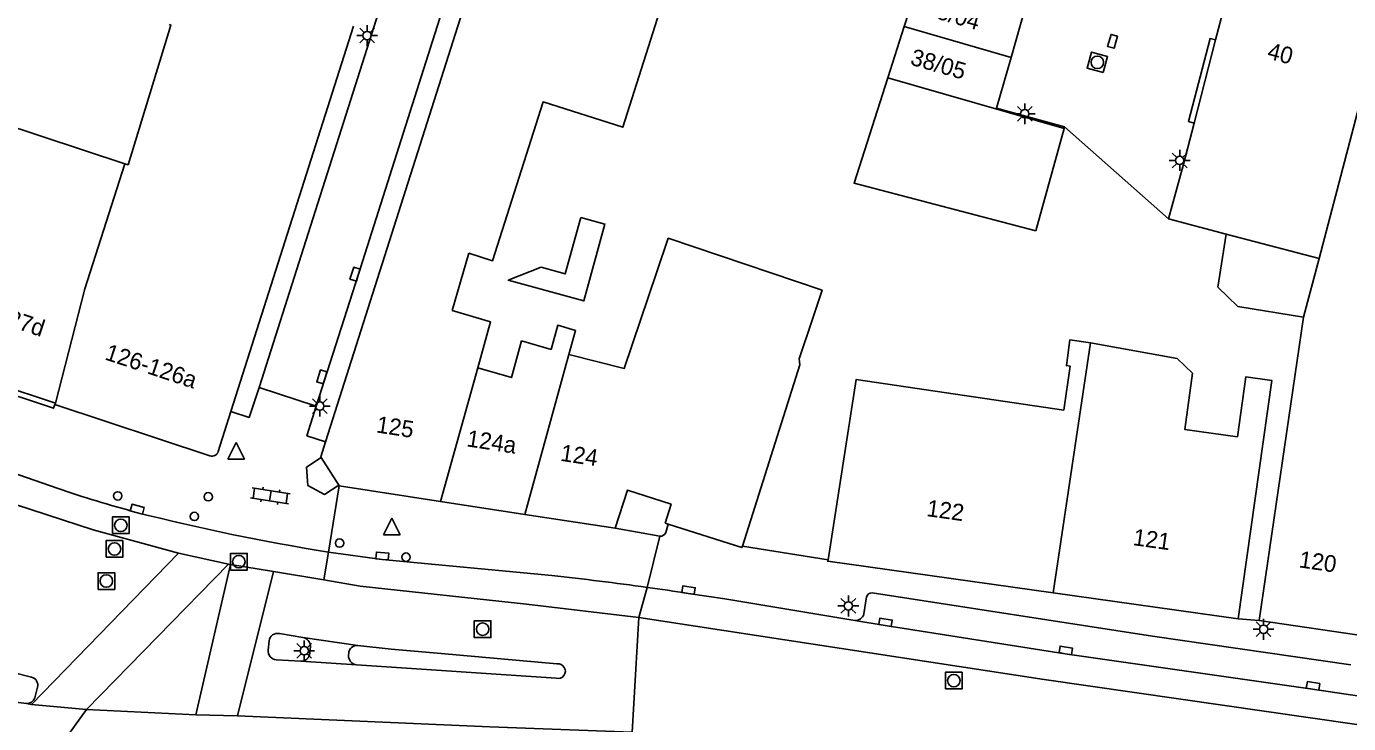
# Model space of a CAD drawing. Extents: x 132998 to 136004, y 396998 to 398512.
# Drawn here: x 133506.6 to 133585.9, y 397618.4 to 397660.2 of the extents above; entities that cross this region are included whole.
import ezdxf

# ---------------------------------------------------------------- set-up
doc = ezdxf.new("R2010")
doc.units = 0
for name, color, linetype in [('gg-afsc-hekwerk', 7, 'Continuous'), ('gg-afsc-muur', 7, 'Continuous'), ('gg-anno-huisnummerreeks BGT', 7, 'Continuous'), ('gg-bbg-bijgebouw', 7, 'Continuous'), ('gg-bbg-gedigitaliseerde bebouwing', 7, 'Continuous'), ('gg-bbg-gedigitaliseerde bijgebouw', 7, 'Continuous'), ('gg-bbg-hoofdgebouw', 7, 'Continuous'), ('gg-bbg-luifel en loopbrug', 7, 'Continuous'), ('gg-bbg-onder overbouw', 7, 'Continuous'), ('gg-bbg-pand overbouw', 7, 'Continuous'), ('gg-bbg-tussenscheiding', 7, 'Continuous'), ('gg-knt-trap', 7, 'Continuous'), ('gg-knt-verharding', 7, 'Continuous'), ('gg-knt-verharding nz', 7, 'Continuous'), ('gt-grn-weggrens', 7, 'Continuous'), ('gt-symb-drukknoppaal', 7, 'Continuous'), ('gt-symb-klinker verharding', 7, 'Continuous'), ('gt-symb-kolk', 7, 'Continuous'), ('gt-symb-lichtmast', 7, 'Continuous'), ('gt-symb-rioolschacht', 7, 'Continuous'), ('gt-symb-verkeersregelinstallatiepaal', 7, 'Continuous'), ('gt-symb-waterafsluiter', 7, 'Continuous')]:
    doc.layers.add(name, color=color, linetype=linetype)

# ---------------------------------------------------------------- blocks, each defined once
blk = doc.blocks.new('gt0-LMAST')
at = {"layer": 'gt-symb-lichtmast'}
for p, q in [((-0.182, 0.173), (-0.447, 0.438)), ((-0.005, 0.246), (-0.005, 0.621)), ((0.172, 0.173), (0.437, 0.438)), ((-0.255, -0.004), (-0.63, -0.004)), ((-0.182, -0.181), (-0.447, -0.446)), ((-0.005, -0.254), (-0.005, -0.629)), ((0.437, -0.446), (0.172, -0.181)), ((0.245, -0.004), (0.62, -0.004))]:
    blk.add_line(p, q, dxfattribs=at)
blk.add_circle((-0.005, -0.004), 0.25, dxfattribs=at)
blk = doc.blocks.new('gt0-KOLK')
at = {"layer": 'gt-symb-kolk'}
blk.add_lwpolyline([(0, 0), (0.375, 0), (0.375, 0.4), (-0.375, 0.4), (-0.375, 0), (0, 0)], dxfattribs=at)
blk = doc.blocks.new('gt0-WAFSL')
at = {"layer": 'gt-symb-waterafsluiter'}
for p, q in [((-0.5, -0.333), (0, 0.667)), ((0, 0.667), (0.5, -0.333)), ((0.5, -0.333), (-0.5, -0.333))]:
    blk.add_line(p, q, dxfattribs=at)
blk = doc.blocks.new('gt0-DPAAL')
at = {"layer": 'gt-symb-drukknoppaal'}
blk.add_circle((0, 0), 0.25, dxfattribs=at)
blk = doc.blocks.new('gt0-VIPAAL')
at = {"layer": 'gt-symb-verkeersregelinstallatiepaal'}
blk.add_circle((0, 0), 0.25, dxfattribs=at)
blk = doc.blocks.new('gt0-KL1')
at = {"layer": 'gt-symb-klinker verharding'}
for p, q in [((-1.15, 0.3), (1.15, 0.3)), ((-1, -0.3), (-1, 0.3)), ((-0.5, 0.3), (-0.5, 0.45)), ((0, -0.3), (0, 0.3)), ((0.5, 0.3), (0.5, 0.45)), ((1, -0.3), (1, 0.3)), ((-1.15, -0.3), (1.15, -0.3)), ((-0.5, -0.45), (-0.5, -0.3)), ((0.5, -0.45), (0.5, -0.3))]:
    blk.add_line(p, q, dxfattribs=at)
blk = doc.blocks.new('gt0-RS')
at = {"layer": 'gt-symb-rioolschacht'}
blk.add_lwpolyline([(-0.5, -0.5), (0.5, -0.5), (0.5, 0.5), (-0.5, 0.5)], close=True, dxfattribs=at)
blk.add_circle((0, 0), 0.375, dxfattribs=at)

msp = doc.modelspace()

# ---------------------------------------------------------------- linework, layer by layer
at = {"layer": 'gg-afsc-hekwerk'}
msp.add_line((133549.558, 397629.037), (133554.684, 397628.229), dxfattribs=at)
at = {"layer": 'gg-afsc-muur'}
msp.add_line((133575.092, 397648.647), (133568.861, 397654.166), dxfattribs=at)
at = {"layer": 'gg-bbg-bijgebouw'}
for p, q in [((133565.655, 397658.326), (133566.483, 397661.221)), ((133567.149, 397647.938), (133568.834, 397654.069)), ((133568.834, 397654.069), (133568.861, 397654.166))]:
    msp.add_line(p, q, dxfattribs=at)
msp.add_lwpolyline([(133568.861, 397654.166), (133564.786, 397655.288), (133565.655, 397658.326)], dxfattribs=at)
at = {"layer": 'gg-bbg-gedigitaliseerde bebouwing'}
for p, q in [((133575.092, 397648.647), (133578.555, 397647.734)), ((133532.161, 397643.156), (133533.159, 397646.59)), ((133580.53, 397624.58), (133583.174, 397642.76))]:
    msp.add_line(p, q, dxfattribs=at)
for points in [[(133542.763, 397666.073), (133545.84, 397665.036), (133542.381, 397654.139), (133537.609, 397655.654), (133534.587, 397646.137), (133533.159, 397646.59)], [(133553.709, 397642.525), (133554.333, 397644.372), (133545.113, 397647.487), (133544.436, 397645.481)], [(133539.158, 397640.521), (133542.476, 397639.686), (133544.436, 397645.481)], [(133533.695, 397639.726), (133534.467, 397642.491), (133532.161, 397643.156)], [(133539.158, 397640.521), (133539.557, 397641.968), (133538.491, 397642.276), (133538.092, 397640.828), (133536.319, 397641.34), (133535.714, 397639.144), (133533.695, 397639.726)], [(133570.417, 397641.227), (133575.605, 397640.278), (133576.536, 397639.4), (133576.062, 397636.036), (133579.218, 397635.591), (133579.725, 397639.189), (133581.281, 397638.97), (133579.26, 397624.68)]]:
    msp.add_lwpolyline(points, dxfattribs=at)
at = {"layer": 'gg-bbg-gedigitaliseerde bijgebouw'}
for p, q in [((133559.257, 397660.171), (133560.176, 397663.038)), ((133558.274, 397657.105), (133559.257, 397660.171))]:
    msp.add_line(p, q, dxfattribs=at)
for points in [[(133567.149, 397647.938), (133556.25, 397650.791), (133558.274, 397657.105)], [(133578.555, 397647.734), (133578.038, 397644.564), (133579.238, 397643.401), (133583.174, 397642.76)]]:
    msp.add_lwpolyline(points, dxfattribs=at)
at = {"layer": 'gg-bbg-hoofdgebouw'}
for p, q in [((133524.575, 397635.3), (133533.1, 397662.07)), ((133577.911, 397659.376), (133578.615, 397662.097)), ((133518.902, 397637.107), (133526.24, 397660.19)), ((133576.62, 397654.39), (133577.911, 397659.376)), ((133500.397, 397640.255), (133508.38, 397637.604)), ((133508.38, 397637.604), (133508.356, 397637.524)), ((133508.356, 397637.524), (133517.64, 397634.46)), ((133518.14, 397634.71), (133518.902, 397637.107)), ((133525.369, 397632.704), (133525.395, 397632.654)), ((133525.395, 397632.654), (133531.462, 397631.721)), ((133531.462, 397631.721), (133536.52, 397630.942)), ((133536.52, 397630.942), (133541.93, 397630.11)), ((133544.92, 397630.41), (133545.111, 397630.35)), ((133568.179, 397626.239), (133579.26, 397624.68)), ((133580.53, 397624.58), (133587.05, 397623.63))]:
    msp.add_line(p, q, dxfattribs=at)
for points in [[(133512.536, 397651.956), (133512.741, 397651.889), (133515.303, 397660.261), (133515.199, 397660.295)], [(133504.933, 397654.299), (133504.981, 397654.443), (133512.536, 397651.956)], [(133575.092, 397648.647), (133575.96, 397651.842), (133576.62, 397654.39)], [(133553.709, 397642.525), (133552.948, 397640.272), (133553.002, 397639.913), (133549.558, 397629.037)], [(133554.684, 397628.229), (133556.374, 397639.03), (133568.809, 397637.194), (133569.202, 397639.818), (133568.967, 397639.859), (133569.181, 397641.409), (133570.417, 397641.227)], [(133524.312, 397634.355), (133524.289, 397634.401), (133524.575, 397635.3)], [(133541.93, 397630.11), (133542.67, 397632.4), (133545.28, 397631.55), (133544.92, 397630.41)], [(133545.111, 397630.35), (133549.53, 397628.95), (133549.558, 397629.037)], [(133554.684, 397628.229), (133554.67, 397628.14), (133568.179, 397626.239)]]:
    msp.add_lwpolyline(points, dxfattribs=at)
msp.add_arc((133517.766, 397634.833), 0.394, 251.39043, 341.73967, dxfattribs=at)
at = {"layer": 'gg-bbg-luifel en loopbrug'}
msp.add_lwpolyline([(133539.872, 397648.735), (133541.311, 397648.339), (133540.042, 397643.732), (133535.524, 397644.976), (133537.49, 397645.749), (133538.94, 397645.35), (133539.872, 397648.735)], dxfattribs=at)
at = {"layer": 'gg-bbg-onder overbouw'}
msp.add_line((133525.369, 397632.704), (133524.312, 397634.355), dxfattribs=at)
at = {"layer": 'gg-bbg-pand overbouw'}
msp.add_lwpolyline([(133525.369, 397632.704), (133524.52, 397632.145), (133523.513, 397632.668), (133523.436, 397633.77), (133524.312, 397634.355)], dxfattribs=at)
at = {"layer": 'gg-bbg-tussenscheiding'}
for p, q in [((133565.655, 397658.326), (133559.257, 397660.171)), ((133587.598, 397659.532), (133584.121, 397646.267)), ((133558.274, 397657.105), (133568.834, 397654.069)), ((133578.555, 397647.734), (133584.121, 397646.267)), ((133584.121, 397646.267), (133583.174, 397642.76)), ((133568.179, 397626.239), (133570.417, 397641.227)), ((133539.158, 397640.521), (133536.52, 397630.942)), ((133533.695, 397639.726), (133531.462, 397631.721))]:
    msp.add_line(p, q, dxfattribs=at)
msp.add_lwpolyline([(133508.38, 397637.604), (133510.143, 397644.465), (133512.536, 397651.956)], dxfattribs=at)
at = {"layer": 'gg-knt-trap'}
for p, q in [((133541.93, 397630.11), (133544.613, 397629.632)), ((133544.956, 397629.863), (133545.111, 397630.35))]:
    msp.add_line(p, q, dxfattribs=at)
msp.add_arc((133544.628, 397629.98), 0.348, 267.50657, 340.41155, dxfattribs=at)
at = {"layer": 'gg-knt-verharding'}
for p, q in [((133565.5, 397779.742), (133520.598, 397638.541)), ((133520.598, 397638.541), (133524.006, 397637.43)), ((133556.997, 397625.998), (133556.835, 397624.977)), ((133579.26, 397624.68), (133580.53, 397624.58)), ((133521.188, 397623.369), (133521.134, 397622.816)), ((133523.213, 397623.563), (133521.81, 397623.799)), ((133523.213, 397623.563), (133526.515, 397623.095)), ((133523.64, 397622.62), (133523.673, 397623.053)), ((133525.959, 397622.623), (133525.955, 397622.5)), ((133521.616, 397622.229), (133523.082, 397622.143)), ((133526.427, 397621.937), (133523.082, 397622.143)), ((133526.427, 397621.937), (133538.399, 397621.126)), ((133507.153, 397619.956), (133507.32, 397620.591)), ((133503.402, 397620.029), (133506.648, 397619.609))]:
    msp.add_line(p, q, dxfattribs=at)
for points in [[(133524.006, 397637.43), (133526.533, 397645.278), (133538.315, 397682.385), (133556.577, 397740.031), (133562.843, 397759.532), (133568.932, 397778.669)], [(133577.911, 397659.376), (133577.58, 397659.462), (133576.281, 397654.479), (133576.62, 397654.39)], [(133508.488, 397632.51), (133503.529, 397634.225), (133491.8, 397638.506), (133480.096, 397642.862)], [(133500.397, 397640.255), (133500.297, 397639.951), (133508.279, 397637.3), (133508.356, 397637.524)], [(133538.126, 397627.279), (133527.962, 397628.249), (133524.74, 397628.687)], [(133556.294, 397624.577), (133548.5, 397625.881), (133546.298, 397626.213)], [(133586.025, 397621.933), (133574.127, 397623.653), (133557.332, 397626.242)], [(133586.534, 397620.055), (133583.719, 397620.469), (133568.9, 397622.598), (133558.101, 397624.279), (133556.294, 397624.577)], [(133538.44, 397621.98), (133531.502, 397622.608), (133528.502, 397622.863), (133526.515, 397623.095)], [(133506.956, 397621.193), (133505.773, 397621.499), (133504.57, 397621.787)]]:
    msp.add_lwpolyline(points, dxfattribs=at)
for centre, radius, start, end in [((133533.025, 397704.468), 76.026, 251.17117, 254.91039), ((133545.629, 397758.905), 131.883, 255.7802, 260.88651), ((133516.956, 397433.373), 195.059, 82.07433, 83.76924), ((133518.749, 397445), 183.295, 81.35574, 82.12834), ((133557.304, 397625.929), 0.314, 84.84515, 167.29091), ((133556.3, 397625.135), 0.558, 269.4332, 343.52313), ((133521.691, 397623.306), 0.507, 76.48768, 172.82595), ((133523.132, 397623.027), 0.542, 2.74023, 81.35821), ((133521.652, 397622.75), 0.522, 172.75447, 266.02603), ((133523.098, 397622.69), 0.547, 268.36277, 352.68744), ((133526.468, 397622.587), 0.51, 84.70421, 175.95303), ((133526.478, 397622.459), 0.525, 175.55022, 264.40042), ((133538.509, 397621.549), 0.437, 255.4281, 99.07465), ((133506.825, 397620.703), 0.507, 347.23812, 75.08048), ((133506.679, 397620.105), 0.497, 266.47207, 342.51608)]:
    msp.add_arc(centre, radius, start, end, dxfattribs=at)
at = {"layer": 'gg-knt-verharding nz'}
for p, q in [((133543.852, 397626.568), (133544.613, 397629.632)), ((133506.956, 397619.554), (133515.753, 397628.612)), ((133518.76, 397627.958), (133515.753, 397628.612)), ((133510.255, 397619.256), (133518.76, 397627.958)), ((133516.808, 397618.943), (133518.875, 397627.944)), ((133518.875, 397627.944), (133518.76, 397627.958)), ((133521.444, 397627.524), (133518.875, 397627.944)), ((133519.296, 397618.864), (133521.444, 397627.524)), ((133524.465, 397627.018), (133521.444, 397627.524)), ((133543.852, 397626.568), (133543.353, 397624.758)), ((133543.353, 397624.758), (133542.947, 397617.901)), ((133506.956, 397619.554), (133506.648, 397619.609)), ((133510.255, 397619.256), (133506.956, 397619.554)), ((133516.808, 397618.943), (133510.255, 397619.256)), ((133519.296, 397618.864), (133516.808, 397618.943))]:
    msp.add_line(p, q, dxfattribs=at)
for points in [[(133515.753, 397628.612), (133510.641, 397630.026), (133505.077, 397631.83), (133490.535, 397637.075), (133478.507, 397641.612), (133474.082, 397643.449)], [(133543.353, 397624.758), (133536.622, 397625.566), (133526.648, 397626.653), (133524.465, 397627.018)], [(133655.563, 397608.679), (133642.303, 397610.311), (133567.642, 397621.055), (133543.353, 397624.758)], [(133542.947, 397617.901), (133534.41, 397618.223), (133519.296, 397618.864)]]:
    msp.add_lwpolyline(points, dxfattribs=at)
at = {"layer": 'gt-grn-weggrens'}
for p, q in [((133525.395, 397632.654), (133524.74, 397628.687)), ((133524.74, 397628.687), (133524.465, 397627.018)), ((133509.178, 397617.751), (133510.255, 397619.256))]:
    msp.add_line(p, q, dxfattribs=at)
for points in [[(133518.902, 397637.107), (133520.004, 397636.757), (133520.598, 397638.541)], [(133524.006, 397637.43), (133523.458, 397635.656), (133524.575, 397635.3)]]:
    msp.add_lwpolyline(points, dxfattribs=at)

# ---------------------------------------------------------------- block references
at = {"layer": 'gt-symb-drukknoppaal'}
for p in [(133517.542, 397631.997), (133529.392, 397628.381)]:
    msp.add_blockref('gt0-DPAAL', p, dxfattribs=at)
at = {"layer": 'gt-symb-klinker verharding', "rotation": 171.14057068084}
msp.add_blockref('gt0-KL1', (133521.261, 397632.054), dxfattribs=at)
at = {"layer": 'gt-symb-kolk'}
for p, rotation in [((133571.929, 397659.232), 74.28274755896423), ((133526.533, 397645.278), 72.36228444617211), ((133524.544, 397639.121), 72.36228444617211), ((133513.233, 397631.063), -15.238131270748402), ((133527.962, 397628.249), -5.309126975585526), ((133546.298, 397626.213), -8.970109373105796), ((133558.101, 397624.279), -9.362815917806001), ((133568.9, 397622.598), -9.362815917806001), ((133583.719, 397620.469), -9.362815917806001)]:
    msp.add_blockref('gt0-KOLK', p, dxfattribs=dict(at, rotation=rotation))
at = {"layer": 'gt-symb-lichtmast'}
for p in [(133527.07, 397659.637), (133566.481, 397654.95), (133575.764, 397652.159), (133524.232, 397637.436), (133555.908, 397625.462), (133580.79, 397624.064), (133523.299, 397622.776)]:
    msp.add_blockref('gt0-LMAST', p, dxfattribs=at)
at = {"layer": 'gt-symb-rioolschacht', "rotation": 74.62927456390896}
msp.add_blockref('gt0-RS', (133570.826, 397658.031), dxfattribs=at)
at = {"layer": 'gt-symb-rioolschacht'}
for p in [(133512.303, 397630.29), (133511.923, 397628.872), (133519.378, 397628.107), (133511.437, 397626.95), (133533.985, 397624.067), (133562.222, 397620.985)]:
    msp.add_blockref('gt0-RS', p, dxfattribs=at)
at = {"layer": 'gt-symb-verkeersregelinstallatiepaal'}
for p in [(133512.124, 397632.049), (133516.712, 397630.822), (133525.415, 397629.225)]:
    msp.add_blockref('gt0-VIPAAL', p, dxfattribs=at)
at = {"layer": 'gt-symb-waterafsluiter'}
for p in [(133519.215, 397634.589), (133528.551, 397630.047)]:
    msp.add_blockref('gt0-WAFSL', p, dxfattribs=at)

# ---------------------------------------------------------------- texts
at = {"layer": 'gg-anno-huisnummerreeks BGT'}
for s, rotation, p in [('38/04', 344, (133560.406, 397660.874)), ('40', 345.5, (133580.954, 397658.269)), ('38/05', 344, (133559.557, 397657.908)), ('127-127d', 341.6, (133502.173, 397643.354)), ('126-126a', 341.8, (133511.291, 397640.238)), ('125', 351.3, (133527.571, 397635.86)), ('124a', 351.3, (133532.987, 397635.026)), ('124', 351.3, (133538.605, 397634.162)), ('122', 352, (133560.553, 397630.846)), ('121', 352, (133572.921, 397629.106)), ('120', 351.7, (133582.868, 397627.776))]:
    msp.add_text(s, height=1, rotation=rotation, dxfattribs=at).set_placement(p)

doc.saveas('drawing.dxf')
